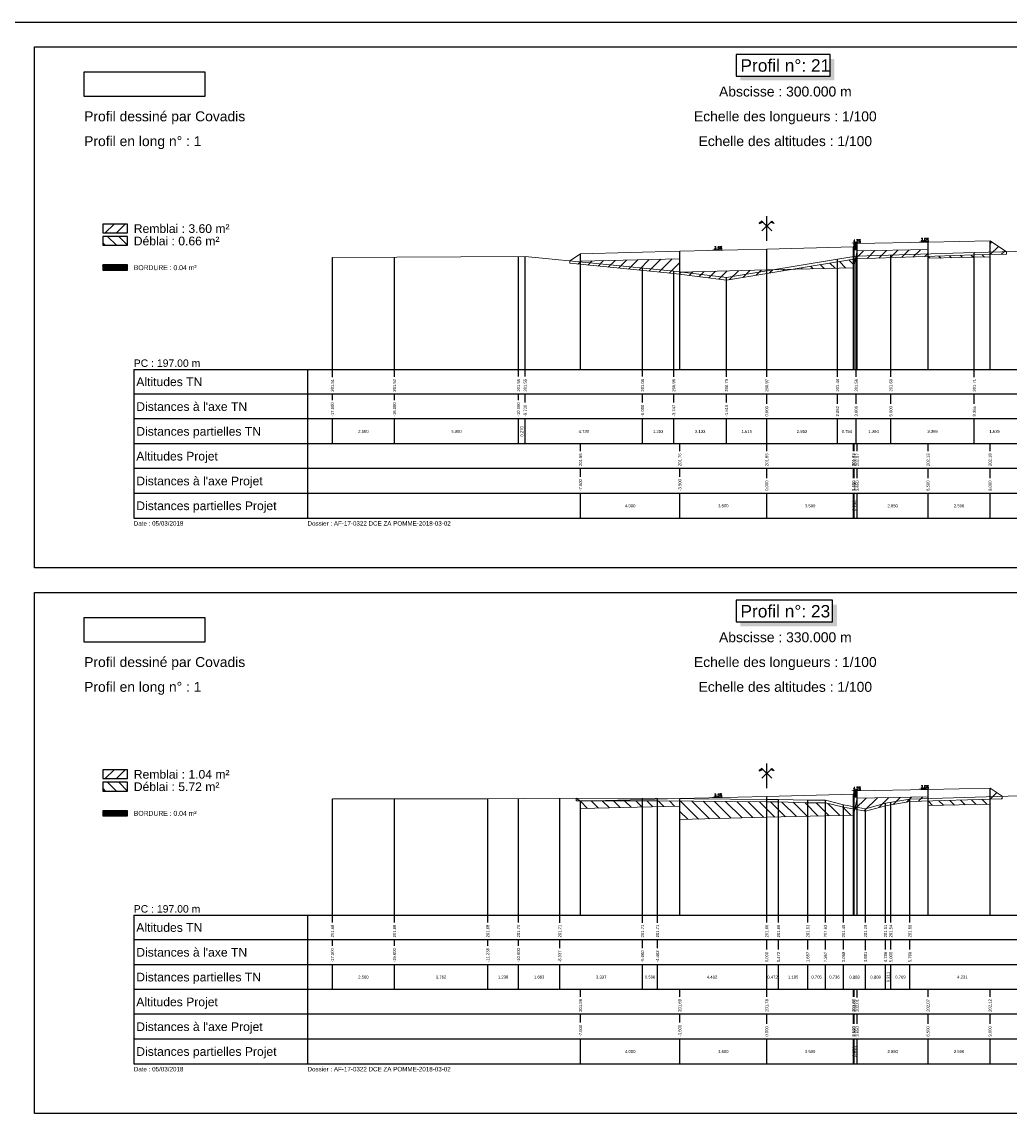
# Model space of a CAD drawing. Extents: x 1616800 to 1632437, y 2248456 to 2251974.
# Tile 372 of 399: x 1624581 to 1624979, y 2250229 to 2250674. Entities that reach past the tile are written whole.
import ezdxf
from ezdxf.enums import TextEntityAlignment as Align

# ---------------------------------------------------------------- set-up
doc = ezdxf.new("R2010")
doc.units = 0
doc.header["$LTSCALE"] = 2
doc.header["$PDMODE"] = 3
doc.header["$PDSIZE"] = 0.2
doc.layers.get('0').update_dxf_attribs({"linetype": 'CONTINUOUS'})
doc.layers.get('Defpoints').update_dxf_attribs({"linetype": 'CONTINUOUS'})
for name, color, linetype in [('Covadis - Logo - Texte noir sur fond blanc', 7, 'CONTINUOUS'), ('X-PAP-PL_PT_1_Basse', 7, 'CONTINUOUS'), ('X-PAP-PL_PT_1_Bordure_T2', 7, 'CONTINUOUS'), ('X-PAP-PL_PT_1_Construction', 7, 'CONTINUOUS'), ('X-PAP-PL_PT_1_CotationsPentes', 7, 'CONTINUOUS'), ('X-PAP-PL_PT_1_FF', 7, 'CONTINUOUS'), ('X-PAP-PL_PT_1_Hachures', 7, 'CONTINUOUS'), ('X-PAP-PL_PT_1_Logo', 7, 'CONTINUOUS'), ('X-PAP-PL_PT_1_MiseEnPage', 7, 'CONTINUOUS'), ('X-PAP-PL_PT_1_Ombrage', 7, 'CONTINUOUS'), ('X-PAP-PL_PT_1_PR', 7, 'CONTINUOUS'), ('X-PAP-PL_PT_1_Rappel', 7, 'CONTINUOUS'), ('X-PAP-PL_PT_1_Talus', 7, 'CONTINUOUS'), ('X-PAP-PL_PT_1_Textes', 7, 'CONTINUOUS'), ('X-PAP-PL_PT_1_TN', 7, 'CONTINUOUS'), ('X-PAP-PL_PT_1_TN décapé', 7, 'CONTINUOUS')]:
    doc.layers.add(name, color=color, linetype=linetype)
doc.styles.add('Arial', font='ARIALN.TTF')
doc.styles.add('ARIAL-GRAS', font='arial.ttf')
doc.styles.add('COVA_COTATION', font='txt.shx')
doc.dimstyles.new('COVA_FLECHE0', dxfattribs={"dimtxt": 1, "dimasz": 1, "dimexe": 1, "dimexo": 0.625, "dimgap": 0.3, "dimtad": 1, "dimdec": 3, "dimzin": 0, "dimdsep": 46, "dimtxsty": 'COVA_COTATION', "dimblk2": 'NONE', "dimsah": 1, "dimcen": 0.09, "dimse1": 1, "dimse2": 1, "dimclrd": 7, "dimclrt": 7, "dimadec": 0, "dimazin": 0, "dimtfac": 1, "dimtdec": 4, "dimtofl": 0, "dimtmove": 2, "dimatfit": 3, "dimfxl": 1, "dimtolj": 1, "dimtzin": 0, "dimarcsym": 0})
picture_1 = doc.add_image_def('image1.jpg', size_in_pixel=(1430, 294))

# ---------------------------------------------------------------- blocks, each defined once
blk = doc.blocks.new('CovPrTrAxe')
blk.add_line((0, 0), (0, 1))
for points in [[(0.2, 0.4), (-0.2, 0.8), (-0.3, 0.7), (-0.15, 0.75)], [(-0.2, 0.4), (0.2, 0.8), (0.3, 0.7), (0.15, 0.75)]]:
    blk.add_lwpolyline(points)
blk = doc.blocks.new('*D438')
at = {"layer": 'Defpoints', "color": 0, "transparency": 16777216}
for p in [(1624858.43, 2250581.98), (1624862.62, 2250582.38), (1624862.63, 2250582.08)]:
    blk.add_point(p, dxfattribs=at)
at = {"layer": 'X-PAP-PL_PT_1_CotationsPentes', "color": 7, "lineweight": -2, "transparency": 16777216}
blk.add_line((1624859.42, 2250582.3), (1624862.62, 2250582.38), dxfattribs=at)
at = {"layer": 'X-PAP-PL_PT_1_CotationsPentes', "color": 7, "transparency": 16777216}
blk.add_solid([(1624859.42, 2250582.47), (1624859.43, 2250582.14), (1624858.42, 2250582.28)], dxfattribs=at)
at = {"layer": 'X-PAP-PL_PT_1_CotationsPentes', "color": 7, "transparency": 16777216, "insert": (1624861, 2250583.14), "char_height": 1, "attachment_point": 5, "rotation": 1.4321, "style": 'COVA_COTATION'}
blk.add_mtext('\\A1;2.5%', dxfattribs=at)
blk = doc.blocks.new('_None')
blk = doc.blocks.new('*D439')
at = {"layer": 'Defpoints', "color": 0, "transparency": 16777216}
for p in [(1624914.33, 2250584.69), (1624918.51, 2250585.17), (1624918.53, 2250584.87)]:
    blk.add_point(p, dxfattribs=at)
at = {"layer": 'X-PAP-PL_PT_1_CotationsPentes', "color": 7, "lineweight": -2, "transparency": 16777216}
blk.add_line((1624915.32, 2250585.04), (1624918.51, 2250585.17), dxfattribs=at)
at = {"layer": 'X-PAP-PL_PT_1_CotationsPentes', "color": 7, "transparency": 16777216}
blk.add_solid([(1624915.31, 2250585.2), (1624915.32, 2250584.87), (1624914.32, 2250584.99)], dxfattribs=at)
at = {"layer": 'X-PAP-PL_PT_1_CotationsPentes', "color": 7, "transparency": 16777216, "insert": (1624916.88, 2250585.9), "char_height": 1, "attachment_point": 5, "rotation": 2.3859, "style": 'COVA_COTATION'}
blk.add_mtext('\\A1;4.2%', dxfattribs=at)
blk = doc.blocks.new('*D440')
at = {"layer": 'Defpoints', "color": 0, "transparency": 16777216}
for p in [(1624941.76, 2250585.3), (1624945.79, 2250585.68), (1624945.79, 2250585.38)]:
    blk.add_point(p, dxfattribs=at)
at = {"layer": 'X-PAP-PL_PT_1_CotationsPentes', "color": 7, "lineweight": -2, "transparency": 16777216}
blk.add_line((1624942.76, 2250585.62), (1624945.79, 2250585.68), dxfattribs=at)
at = {"layer": 'X-PAP-PL_PT_1_CotationsPentes', "color": 7, "transparency": 16777216}
blk.add_solid([(1624942.75, 2250585.79), (1624942.76, 2250585.45), (1624941.76, 2250585.6)], dxfattribs=at)
at = {"layer": 'X-PAP-PL_PT_1_CotationsPentes', "color": 7, "transparency": 16777216, "insert": (1624944.26, 2250586.45), "char_height": 1, "attachment_point": 5, "rotation": 1.1458, "style": 'COVA_COTATION'}
blk.add_mtext('\\A1;2.0%', dxfattribs=at)
blk = doc.blocks.new('*D444')
at = {"layer": 'Defpoints', "color": 0, "transparency": 16777216}
for p in [(1624858.43, 2250361.33), (1624862.62, 2250361.74), (1624862.63, 2250361.44)]:
    blk.add_point(p, dxfattribs=at)
at = {"layer": 'X-PAP-PL_PT_1_CotationsPentes', "color": 7, "lineweight": -2, "transparency": 16777216}
blk.add_line((1624859.42, 2250361.66), (1624862.62, 2250361.74), dxfattribs=at)
at = {"layer": 'X-PAP-PL_PT_1_CotationsPentes', "color": 7, "transparency": 16777216}
blk.add_solid([(1624859.42, 2250361.82), (1624859.43, 2250361.49), (1624858.42, 2250361.63)], dxfattribs=at)
at = {"layer": 'X-PAP-PL_PT_1_CotationsPentes', "color": 7, "transparency": 16777216, "insert": (1624861, 2250362.5), "char_height": 1, "attachment_point": 5, "rotation": 1.4321, "style": 'COVA_COTATION'}
blk.add_mtext('\\A1;2.5%', dxfattribs=at)
blk = doc.blocks.new('*D445')
at = {"layer": 'Defpoints', "color": 0, "transparency": 16777216}
for p in [(1624914.33, 2250364.05), (1624918.51, 2250364.52), (1624918.53, 2250364.22)]:
    blk.add_point(p, dxfattribs=at)
at = {"layer": 'X-PAP-PL_PT_1_CotationsPentes', "color": 7, "lineweight": -2, "transparency": 16777216}
blk.add_line((1624915.32, 2250364.39), (1624918.51, 2250364.52), dxfattribs=at)
at = {"layer": 'X-PAP-PL_PT_1_CotationsPentes', "color": 7, "transparency": 16777216}
blk.add_solid([(1624915.31, 2250364.55), (1624915.32, 2250364.22), (1624914.32, 2250364.35)], dxfattribs=at)
at = {"layer": 'X-PAP-PL_PT_1_CotationsPentes', "color": 7, "transparency": 16777216, "insert": (1624916.88, 2250365.25), "char_height": 1, "attachment_point": 5, "rotation": 2.3859, "style": 'COVA_COTATION'}
blk.add_mtext('\\A1;4.2%', dxfattribs=at)
blk = doc.blocks.new('*D446')
at = {"layer": 'Defpoints', "color": 0, "transparency": 16777216}
for p in [(1624945.79, 2250365.03), (1624941.76, 2250364.65), (1624945.79, 2250364.73)]:
    blk.add_point(p, dxfattribs=at)
at = {"layer": 'X-PAP-PL_PT_1_CotationsPentes', "color": 7, "lineweight": -2, "transparency": 16777216}
blk.add_line((1624942.76, 2250364.97), (1624945.79, 2250365.03), dxfattribs=at)
at = {"layer": 'X-PAP-PL_PT_1_CotationsPentes', "color": 7, "transparency": 16777216}
blk.add_solid([(1624942.75, 2250365.14), (1624942.76, 2250364.81), (1624941.76, 2250364.95)], dxfattribs=at)
at = {"layer": 'X-PAP-PL_PT_1_CotationsPentes', "color": 7, "transparency": 16777216, "insert": (1624944.26, 2250365.8), "char_height": 1, "attachment_point": 5, "rotation": 1.1458, "style": 'COVA_COTATION'}
blk.add_mtext('\\A1;2.0%', dxfattribs=at)
blk = doc.blocks.new('CovLogo')
at = {"layer": 'Covadis - Logo - Texte noir sur fond blanc'}
image = blk.add_image(picture_1, insert=(0, 0), size_in_units=(4.864, 1), dxfattribs=at)

msp = doc.modelspace()

# ---------------------------------------------------------------- hatches: boundary and pattern name
at = {"layer": 'X-PAP-PL_PT_1_Hachures'}
h = msp.add_hatch(dxfattribs=at)
h.set_pattern_fill('ANSI31', color=1, style=0)
h.set_pattern_definition([(45, (1624623.028, 2250589.071), (-2.2451, 2.2451), [])])
h.paths.add_polyline_path([(1624623.028, 2250589.0711), (1624623.028, 2250592.6475), (1624613.028, 2250592.6475), (1624613.028, 2250589.0711)])
h = msp.add_hatch(dxfattribs=at)
h.set_pattern_fill('ANSI31', color=6, angle=90, style=0)
h.set_pattern_definition([(135, (1624623.028, 2250584.071), (-2.2451, -2.2451), [])])
h.paths.add_polyline_path([(1624623.028, 2250584.0711), (1624623.028, 2250587.6499), (1624613.028, 2250587.6499), (1624613.028, 2250584.0711)])
h = msp.add_hatch(dxfattribs=at)
h.set_pattern_fill('_U', scale=0.2, angle=45.000009, style=0, pattern_type=0)
h.set_pattern_definition([(45.00001, (1624585.528, 2250664.0711), (-0.14142138, 0.14142133), [])])
h.paths.add_polyline_path([(1624915.828, 2250584.7563), (1624915.528, 2250583.4063), (1624915.528, 2250582.3063), (1624917.028, 2250582.3063), (1624917.028, 2250584.8063)])
h = msp.add_hatch(dxfattribs=at)
h.set_pattern_fill('ANSI31', color=1, style=0)
h.set_pattern_definition([(45, (1624970.528, 2250580.3326), (-2.2451, 2.2451), [])])
h.paths.add_polyline_path([(1624970.528, 2250580.3326), (1624977.1094, 2250580.4887), (1624977.1094, 2250581.4887), (1624970.528, 2250585.8763)])
h = msp.add_hatch(dxfattribs=at)
h.set_pattern_fill('ANSI31', color=1, style=0)
h.set_pattern_definition([(45, (1624801.2625, 2250577.8127), (-2.24506, 2.24506), [])])
h.paths.add_polyline_path([(1624801.2625, 2250577.8127), (1624801.2625, 2250576.8127), (1624843.0542, 2250572.6604), (1624864.3806, 2250570.0577), (1624880.528, 2250572.7284), (1624890.521, 2250574.3812), (1624880.528, 2250574.1313), (1624845.528, 2250573.2563), (1624845.528, 2250578.6563), (1624805.528, 2250577.6563), (1624805.528, 2250580.6563)])
h = msp.add_hatch(dxfattribs=at)
h.set_pattern_fill('ANSI31', color=6, angle=90, style=0)
h.set_pattern_definition([(135, (1624890.521, 2250574.381), (-2.24506, -2.24506), [])])
h.paths.add_polyline_path([(1624890.521, 2250574.3812), (1624909.0509, 2250577.4458), (1624916.3241, 2250578.6155), (1624915.528, 2250575.0063)])
h = msp.add_hatch(dxfattribs=at)
h.set_pattern_fill('ANSI31', color=1, style=0)
h.set_pattern_definition([(45, (1624916.324, 2250578.6155), (-2.24506, 2.24506), [])])
h.paths.add_polyline_path([(1624916.3241, 2250578.6155), (1624916.5862, 2250578.6576), (1624945.528, 2250579.5846), (1624945.528, 2250582.3763), (1624917.028, 2250581.8063)])
h = msp.add_hatch(dxfattribs=at)
h.set_pattern_fill('ANSI31', color=6, angle=90, style=0)
h.set_pattern_definition([(135, (1624945.528, 2250579.5846), (-2.24506, -2.24506), [])])
h.paths.add_polyline_path([(1624945.528, 2250579.5846), (1624964.1734, 2250580.1819), (1624970.528, 2250580.3326), (1624970.528, 2250579.3763), (1624945.528, 2250578.8763)])
h = msp.add_hatch(dxfattribs=at)
h.set_pattern_fill('_U', scale=0.2, angle=45.000009, style=0, pattern_type=0)
h.set_pattern_definition([(45, (1624623.028, 2250574.0711), (-0.1414214, 0.1414213), [])])
h.paths.add_polyline_path([(1624623.028, 2250574.0711), (1624623.028, 2250576.1407), (1624613.028, 2250576.1407), (1624613.028, 2250574.0711)])
h = msp.add_hatch(dxfattribs=at)
h.set_pattern_fill('ANSI31', color=1, style=0)
h.set_pattern_definition([(45, (1624623.028, 2250369.071), (-2.2451, 2.2451), [])])
h.paths.add_polyline_path([(1624623.028, 2250369.0711), (1624623.028, 2250372.6451), (1624613.028, 2250372.6451), (1624613.028, 2250369.0711)])
h = msp.add_hatch(dxfattribs=at)
h.set_pattern_fill('ANSI31', color=6, angle=90, style=0)
h.set_pattern_definition([(135, (1624623.028, 2250364.071), (-2.2451, -2.2451), [])])
h.paths.add_polyline_path([(1624623.028, 2250364.0711), (1624623.028, 2250367.6499), (1624613.028, 2250367.6499), (1624613.028, 2250364.0711)])
h = msp.add_hatch(dxfattribs=at)
h.set_pattern_fill('ANSI31', color=1, style=0)
h.set_pattern_definition([(45, (1624970.528, 2250360.8047), (-2.245, 2.245), [])])
h.paths.add_polyline_path([(1624970.528, 2250360.8047), (1624975.4441, 2250360.9505), (1624975.4441, 2250361.9505), (1624970.528, 2250365.2279)])
h = msp.add_hatch(dxfattribs=at)
h.set_pattern_fill('ANSI31', color=1, style=0)
h.set_pattern_definition([(45, (1624803.7868, 2250361.1687), (-2.245, 2.245), [])])
h.paths.add_polyline_path([(1624803.7868, 2250361.1687), (1624803.7868, 2250360.1687), (1624805.2899, 2250360.1666)])
h = msp.add_hatch(dxfattribs=at)
h.set_pattern_fill('_U', scale=0.2, angle=45.000009, style=0, pattern_type=0)
h.set_pattern_definition([(45.00001, (1624585.528, 2250444.0711), (-0.14142138, 0.14142133), [])])
h.paths.add_polyline_path([(1624915.828, 2250364.1079), (1624915.528, 2250362.7579), (1624915.528, 2250361.6579), (1624917.028, 2250361.6579), (1624917.028, 2250364.1579)])
h = msp.add_hatch(dxfattribs=at)
h.set_pattern_fill('ANSI31', color=1, style=0)
h.set_pattern_definition([(45, (1624916.0526, 2250356.736), (-2.24506, 2.24506), [])])
h.paths.add_polyline_path([(1624916.0526, 2250356.736), (1624920.3359, 2250355.9526), (1624928.4175, 2250358.1243), (1624938.2151, 2250359.8468), (1624945.528, 2250360.0636), (1624945.528, 2250361.7279), (1624917.028, 2250361.1579)])
h = msp.add_hatch(dxfattribs=at)
h.set_pattern_fill('ANSI31', color=6, angle=90, style=0)
h.set_pattern_definition([(135, (1624945.528, 2250360.0636), (-2.24506, -2.24506), [])])
h.paths.add_polyline_path([(1624945.528, 2250360.0636), (1624970.528, 2250360.8047), (1624970.528, 2250358.7279), (1624945.528, 2250358.2279)])
h = msp.add_hatch(dxfattribs=at)
h.set_pattern_fill('_U', scale=0.2, angle=45.000009, style=0, pattern_type=0)
h.set_pattern_definition([(45, (1624623.028, 2250354.0711), (-0.1414214, 0.1414213), [])])
h.paths.add_polyline_path([(1624623.028, 2250354.0711), (1624623.028, 2250356.1407), (1624613.028, 2250356.1407), (1624613.028, 2250354.0711)])
h = msp.add_hatch(dxfattribs=at)
h.set_pattern_fill('ANSI31', color=6, angle=90, style=0)
h.set_pattern_definition([(135, (1624805.29, 2250360.1666), (-2.24506, -2.24506), [])])
h.paths.add_polyline_path([(1624805.2899, 2250360.1666), (1624836.5067, 2250360.123), (1624880.528, 2250359.7194), (1624885.2483, 2250359.6761), (1624897.0979, 2250359.3824), (1624904.1487, 2250359.3446), (1624911.5069, 2250357.5675), (1624916.0526, 2250356.736), (1624915.528, 2250354.3579), (1624880.528, 2250353.4829), (1624845.528, 2250352.6079), (1624845.528, 2250358.0079), (1624805.528, 2250357.0079), (1624805.528, 2250360.0079)])

# ---------------------------------------------------------------- linework, layer by layer
at = {"layer": 'X-PAP-PL_PT_1_Basse', "color": 7, "linetype": 'Continuous', "lineweight": 0, "flags": 128}
for points in [[(1624801.2625, 2250577.8127), (1624805.528, 2250580.6563), (1624805.528, 2250577.6563), (1624845.528, 2250578.6563), (1624845.528, 2250573.2563), (1624880.528, 2250574.1313), (1624915.528, 2250575.0063), (1624917.028, 2250581.8063), (1624945.528, 2250582.3763), (1624945.528, 2250578.8763), (1624970.528, 2250579.3763), (1624970.528, 2250585.8763), (1624977.1094, 2250581.4887)], [(1624803.7868, 2250361.1687), (1624805.528, 2250360.0079), (1624805.528, 2250357.0079), (1624845.528, 2250358.0079), (1624845.528, 2250352.6079), (1624880.528, 2250353.4829), (1624915.528, 2250354.3579), (1624917.028, 2250361.1579), (1624945.528, 2250361.7279), (1624945.528, 2250358.2279), (1624970.528, 2250358.7279), (1624970.528, 2250365.2279), (1624975.4441, 2250361.9505)]]:
    msp.add_lwpolyline(points, dxfattribs=at)
at = {"layer": 'X-PAP-PL_PT_1_Bordure_T2', "color": 4, "linetype": 'Continuous', "lineweight": 0, "flags": 128}
for points in [[(1624915.528, 2250583.4063), (1624915.528, 2250582.3063), (1624917.028, 2250582.3063), (1624917.028, 2250584.8063)], [(1624915.528, 2250362.7579), (1624915.528, 2250361.6579), (1624917.028, 2250361.6579), (1624917.028, 2250364.1579)]]:
    msp.add_lwpolyline(points, dxfattribs=at)
at = {"layer": 'X-PAP-PL_PT_1_Construction'}
for p, q in [((1624625.528, 2250534.0711), (1625080.528, 2250534.0711)), ((1624625.528, 2250534.0711), (1624625.528, 2250474.0711)), ((1624695.528, 2250534.0711), (1624695.528, 2250474.0711)), ((1625080.528, 2250524.0711), (1624625.528, 2250524.0711)), ((1625080.528, 2250514.0711), (1624625.528, 2250514.0711)), ((1625080.528, 2250504.0711), (1624625.528, 2250504.0711)), ((1625080.528, 2250494.0711), (1624625.528, 2250494.0711)), ((1625080.528, 2250484.0711), (1624625.528, 2250484.0711)), ((1624625.528, 2250474.0711), (1625080.528, 2250474.0711)), ((1624625.528, 2250314.0711), (1625080.528, 2250314.0711)), ((1624625.528, 2250314.0711), (1624625.528, 2250254.0711)), ((1624695.528, 2250314.0711), (1624695.528, 2250254.0711)), ((1625080.528, 2250304.0711), (1624625.528, 2250304.0711)), ((1625080.528, 2250294.0711), (1624625.528, 2250294.0711)), ((1625080.528, 2250284.0711), (1624625.528, 2250284.0711)), ((1625080.528, 2250274.0711), (1624625.528, 2250274.0711)), ((1625080.528, 2250264.0711), (1624625.528, 2250264.0711)), ((1624625.528, 2250254.0711), (1625080.528, 2250254.0711))]:
    msp.add_line(p, q, dxfattribs=at)
at = {"layer": 'X-PAP-PL_PT_1_Construction', "color": 95}
for p, q in [((1624705.528, 2250530.8907), (1624705.528, 2250534.0711)), ((1624730.528, 2250531.1101), (1624730.528, 2250534.0711)), ((1624780.528, 2250531.1314), (1624780.528, 2250534.0711)), ((1624783.2246, 2250531.1314), (1624783.2246, 2250534.0711)), ((1624830.528, 2250531.1248), (1624830.528, 2250534.0711)), ((1624843.0542, 2250531.1216), (1624843.0542, 2250534.0711)), ((1624864.3806, 2250531.1183), (1624864.3806, 2250534.0711)), ((1624880.528, 2250531.1224), (1624880.528, 2250534.0711)), ((1624909.0509, 2250531.1175), (1624909.0509, 2250534.0711)), ((1624916.5862, 2250531.1216), (1624916.5862, 2250534.0711)), ((1624930.528, 2250531.1183), (1624930.528, 2250534.0711)), ((1624964.1734, 2250530.8907), (1624964.1734, 2250534.0711)), ((1624705.528, 2250521.6766), (1624705.528, 2250524.0711)), ((1624730.528, 2250521.6766), (1624730.528, 2250524.0711)), ((1624780.528, 2250521.6766), (1624780.528, 2250524.0711)), ((1624783.2246, 2250520.7442), (1624783.2246, 2250524.0711)), ((1624830.528, 2250520.7442), (1624830.528, 2250524.0711)), ((1624843.0542, 2250520.7483), (1624843.0542, 2250524.0711)), ((1624864.3806, 2250520.7573), (1624864.3806, 2250524.0711)), ((1624880.528, 2250520.186), (1624880.528, 2250524.0711)), ((1624909.0509, 2250520.1778), (1624909.0509, 2250524.0711)), ((1624916.5862, 2250520.1892), (1624916.5862, 2250524.0711)), ((1624930.528, 2250520.186), (1624930.528, 2250524.0711)), ((1624964.1734, 2250520.1991), (1624964.1734, 2250524.0711)), ((1624705.528, 2250504.0711), (1624705.528, 2250514.0711)), ((1624730.528, 2250504.0711), (1624730.528, 2250514.0711)), ((1624780.528, 2250504.0711), (1624780.528, 2250514.0711)), ((1624783.2246, 2250504.0711), (1624783.2246, 2250514.0711)), ((1624830.528, 2250504.0711), (1624830.528, 2250514.0711)), ((1624843.0542, 2250504.0711), (1624843.0542, 2250514.0711)), ((1624864.3806, 2250504.0711), (1624864.3806, 2250514.0711)), ((1624880.528, 2250504.0711), (1624880.528, 2250514.0711)), ((1624909.0509, 2250504.0711), (1624909.0509, 2250514.0711)), ((1624916.5862, 2250504.0711), (1624916.5862, 2250514.0711)), ((1624930.528, 2250504.0711), (1624930.528, 2250514.0711)), ((1624964.1734, 2250504.0711), (1624964.1734, 2250514.0711)), ((1624705.528, 2250311.1248), (1624705.528, 2250314.0711)), ((1624730.528, 2250311.1248), (1624730.528, 2250314.0711)), ((1624768.1482, 2250311.1248), (1624768.1482, 2250314.0711)), ((1624780.528, 2250311.1183), (1624780.528, 2250314.0711)), ((1624797.1618, 2250310.8907), (1624797.1618, 2250314.0711)), ((1624830.528, 2250310.8907), (1624830.528, 2250314.0711)), ((1624836.5067, 2250310.8907), (1624836.5067, 2250314.0711)), ((1624880.528, 2250311.1216), (1624880.528, 2250314.0711)), ((1624885.2483, 2250311.1216), (1624885.2483, 2250314.0711)), ((1624897.0979, 2250311.1224), (1624897.0979, 2250314.0711)), ((1624904.1487, 2250311.1224), (1624904.1487, 2250314.0711)), ((1624911.5069, 2250311.1314), (1624911.5069, 2250314.0711)), ((1624920.3359, 2250311.1248), (1624920.3359, 2250314.0711)), ((1624928.4175, 2250310.8907), (1624928.4175, 2250314.0711)), ((1624930.528, 2250311.1175), (1624930.528, 2250314.0711)), ((1624938.2151, 2250311.1248), (1624938.2151, 2250314.0711)), ((1624705.528, 2250301.6766), (1624705.528, 2250304.0711)), ((1624730.528, 2250301.6766), (1624730.528, 2250304.0711)), ((1624768.1482, 2250301.6831), (1624768.1482, 2250304.0711)), ((1624780.528, 2250301.6766), (1624780.528, 2250304.0711)), ((1624797.1618, 2250300.7483), (1624797.1618, 2250304.0711)), ((1624830.528, 2250300.7442), (1624830.528, 2250304.0711)), ((1624836.5067, 2250300.736), (1624836.5067, 2250304.0711)), ((1624880.528, 2250300.186), (1624880.528, 2250304.0711)), ((1624885.2483, 2250300.1778), (1624885.2483, 2250304.0711)), ((1624897.0979, 2250300.1901), (1624897.0979, 2250304.0711)), ((1624904.1487, 2250300.1778), (1624904.1487, 2250304.0711)), ((1624911.5069, 2250300.1925), (1624911.5069, 2250304.0711)), ((1624920.3359, 2250299.9584), (1624920.3359, 2250304.0711)), ((1624928.4175, 2250300.1925), (1624928.4175, 2250304.0711)), ((1624930.528, 2250300.186), (1624930.528, 2250304.0711)), ((1624938.2151, 2250300.1925), (1624938.2151, 2250304.0711)), ((1624705.528, 2250284.0711), (1624705.528, 2250294.0711)), ((1624730.528, 2250284.0711), (1624730.528, 2250294.0711)), ((1624768.1482, 2250284.0711), (1624768.1482, 2250294.0711)), ((1624780.528, 2250284.0711), (1624780.528, 2250294.0711)), ((1624797.1618, 2250284.0711), (1624797.1618, 2250294.0711)), ((1624830.528, 2250284.0711), (1624830.528, 2250294.0711)), ((1624836.5067, 2250284.0711), (1624836.5067, 2250294.0711)), ((1624880.528, 2250284.0711), (1624880.528, 2250294.0711)), ((1624885.2483, 2250284.0711), (1624885.2483, 2250294.0711)), ((1624897.0979, 2250284.0711), (1624897.0979, 2250294.0711)), ((1624904.1487, 2250284.0711), (1624904.1487, 2250294.0711)), ((1624911.5069, 2250284.0711), (1624911.5069, 2250294.0711)), ((1624920.3359, 2250284.0711), (1624920.3359, 2250294.0711)), ((1624928.4175, 2250284.0711), (1624928.4175, 2250294.0711)), ((1624930.528, 2250284.0711), (1624930.528, 2250294.0711)), ((1624938.2151, 2250284.0711), (1624938.2151, 2250294.0711))]:
    msp.add_line(p, q, dxfattribs=at)
at = {"layer": 'X-PAP-PL_PT_1_Construction', "color": 1}
for p, q in [((1624805.528, 2250501.1216), (1624805.528, 2250504.0711)), ((1624845.528, 2250501.1216), (1624845.528, 2250504.0711)), ((1624880.528, 2250501.1314), (1624880.528, 2250504.0711)), ((1624915.528, 2250501.1224), (1624915.528, 2250504.0711)), ((1624915.828, 2250501.1224), (1624915.828, 2250504.0711)), ((1624917.028, 2250501.1224), (1624917.028, 2250504.0711)), ((1624945.528, 2250501.1224), (1624945.528, 2250504.0711)), ((1624970.528, 2250501.1248), (1624970.528, 2250504.0711)), ((1624805.528, 2250490.7442), (1624805.528, 2250494.0711)), ((1624845.528, 2250490.7442), (1624845.528, 2250494.0711)), ((1624880.528, 2250490.186), (1624880.528, 2250494.0711)), ((1624915.528, 2250490.186), (1624915.528, 2250494.0711)), ((1624915.828, 2250490.186), (1624915.828, 2250494.0711)), ((1624917.028, 2250490.186), (1624917.028, 2250494.0711)), ((1624945.528, 2250490.186), (1624945.528, 2250494.0711)), ((1624970.528, 2250490.186), (1624970.528, 2250494.0711)), ((1624805.528, 2250474.0711), (1624805.528, 2250484.0711)), ((1624845.528, 2250474.0711), (1624845.528, 2250484.0711)), ((1624880.528, 2250474.0711), (1624880.528, 2250484.0711)), ((1624915.528, 2250474.0711), (1624915.528, 2250484.0711)), ((1624915.828, 2250474.0711), (1624915.828, 2250484.0711)), ((1624917.028, 2250474.0711), (1624917.028, 2250484.0711)), ((1624945.528, 2250474.0711), (1624945.528, 2250484.0711)), ((1624970.528, 2250474.0711), (1624970.528, 2250484.0711)), ((1624805.528, 2250281.1248), (1624805.528, 2250284.0711)), ((1624845.528, 2250281.1248), (1624845.528, 2250284.0711)), ((1624880.528, 2250281.1248), (1624880.528, 2250284.0711)), ((1624915.528, 2250281.1224), (1624915.528, 2250284.0711)), ((1624915.828, 2250281.1183), (1624915.828, 2250284.0711)), ((1624917.028, 2250280.8907), (1624917.028, 2250284.0711)), ((1624945.528, 2250281.1224), (1624945.528, 2250284.0711)), ((1624970.528, 2250281.1101), (1624970.528, 2250284.0711)), ((1624805.528, 2250270.7442), (1624805.528, 2250274.0711)), ((1624845.528, 2250270.7442), (1624845.528, 2250274.0711)), ((1624880.528, 2250270.186), (1624880.528, 2250274.0711)), ((1624915.528, 2250270.186), (1624915.528, 2250274.0711)), ((1624915.828, 2250270.186), (1624915.828, 2250274.0711)), ((1624917.028, 2250270.186), (1624917.028, 2250274.0711)), ((1624945.528, 2250270.186), (1624945.528, 2250274.0711)), ((1624970.528, 2250270.186), (1624970.528, 2250274.0711)), ((1624805.528, 2250254.0711), (1624805.528, 2250264.0711)), ((1624845.528, 2250254.0711), (1624845.528, 2250264.0711)), ((1624880.528, 2250254.0711), (1624880.528, 2250264.0711)), ((1624915.528, 2250254.0711), (1624915.528, 2250264.0711)), ((1624915.828, 2250254.0711), (1624915.828, 2250264.0711)), ((1624917.028, 2250254.0711), (1624917.028, 2250264.0711)), ((1624945.528, 2250254.0711), (1624945.528, 2250264.0711)), ((1624970.528, 2250254.0711), (1624970.528, 2250264.0711))]:
    msp.add_line(p, q, dxfattribs=at)
at = {"layer": 'X-PAP-PL_PT_1_Construction', "flags": 128}
for points in [[(1624585.528, 2250664.0711), (1625090.528, 2250664.0711), (1625090.528, 2250454.0711), (1624585.528, 2250454.0711)], [(1624585.528, 2250444.0711), (1625090.528, 2250444.0711), (1625090.528, 2250234.0711), (1624585.528, 2250234.0711)]]:
    msp.add_lwpolyline(points, close=True, dxfattribs=at)
for points in [[(1624623.028, 2250589.0711), (1624623.028, 2250592.6475), (1624613.028, 2250592.6475), (1624613.028, 2250589.0711), (1624623.028, 2250589.0711)], [(1624623.028, 2250584.0711), (1624623.028, 2250587.6499), (1624613.028, 2250587.6499), (1624613.028, 2250584.0711), (1624623.028, 2250584.0711)], [(1624623.028, 2250574.0711), (1624623.028, 2250576.1407), (1624613.028, 2250576.1407), (1624613.028, 2250574.0711), (1624623.028, 2250574.0711)], [(1624623.028, 2250369.0711), (1624623.028, 2250372.6451), (1624613.028, 2250372.6451), (1624613.028, 2250369.0711), (1624623.028, 2250369.0711)], [(1624623.028, 2250364.0711), (1624623.028, 2250367.6499), (1624613.028, 2250367.6499), (1624613.028, 2250364.0711), (1624623.028, 2250364.0711)], [(1624623.028, 2250354.0711), (1624623.028, 2250356.1407), (1624613.028, 2250356.1407), (1624613.028, 2250354.0711), (1624623.028, 2250354.0711)]]:
    msp.add_lwpolyline(points, dxfattribs=at)
at = {"layer": 'X-PAP-PL_PT_1_FF', "color": 7, "linetype": 'Continuous', "lineweight": 0, "flags": 128}
for points in [[(1624805.528, 2250580.6563), (1624805.528, 2250577.6563), (1624845.528, 2250578.6563), (1624845.528, 2250573.2563), (1624880.528, 2250574.1313), (1624915.528, 2250575.0063), (1624917.028, 2250581.8063), (1624945.528, 2250582.3763), (1624945.528, 2250578.8763), (1624970.528, 2250579.3763), (1624970.528, 2250585.8763)], [(1624805.528, 2250360.0079), (1624805.528, 2250357.0079), (1624845.528, 2250358.0079), (1624845.528, 2250352.6079), (1624880.528, 2250353.4829), (1624915.528, 2250354.3579), (1624917.028, 2250361.1579), (1624945.528, 2250361.7279), (1624945.528, 2250358.2279), (1624970.528, 2250358.7279), (1624970.528, 2250365.2279)]]:
    msp.add_lwpolyline(points, dxfattribs=at)
at = {"layer": 'X-PAP-PL_PT_1_MiseEnPage', "flags": 128}
msp.add_lwpolyline([(1624060.528, 2250674.0711), (1625248.528, 2250674.0711), (1625248.528, 2249834.0711), (1624060.528, 2249834.0711)], close=True, dxfattribs=at)
at = {"layer": 'X-PAP-PL_PT_1_Ombrage', "flags": 128}
for points in [[(1624868.1685, 2250652.3033), (1624906.0662, 2250652.3033), (1624906.0662, 2250661.006), (1624868.1685, 2250661.006), (1624868.1685, 2250652.3033)], [(1624868.1685, 2250432.3033), (1624907.0314, 2250432.3033), (1624907.0314, 2250441.0128), (1624868.1685, 2250441.0128), (1624868.1685, 2250432.3033)]]:
    msp.add_lwpolyline(points, dxfattribs=at)
at = {"layer": 'X-PAP-PL_PT_1_Ombrage', "color": 7}
for points in [[(1624906.0662, 2250652.3033), (1624906.0662, 2250659.2382), (1624907.834, 2250650.5356), (1624907.834, 2250659.2382)], [(1624869.9362, 2250652.3033), (1624906.0662, 2250652.3033), (1624869.9362, 2250650.5356), (1624907.834, 2250650.5356)], [(1624907.0314, 2250432.3033), (1624907.0314, 2250439.245), (1624908.7992, 2250430.5356), (1624908.7992, 2250439.245)], [(1624869.9362, 2250432.3033), (1624907.0314, 2250432.3033), (1624869.9362, 2250430.5356), (1624908.7992, 2250430.5356)]]:
    msp.add_solid(points, dxfattribs=at)
at = {"layer": 'X-PAP-PL_PT_1_PR', "color": 7, "linetype": 'Continuous', "lineweight": 0, "flags": 128}
for points in [[(1624805.528, 2250580.6563), (1624845.528, 2250581.6563), (1624880.528, 2250582.5313), (1624915.528, 2250583.4063), (1624915.828, 2250584.7563), (1624917.028, 2250584.8063), (1624945.528, 2250585.3763), (1624970.528, 2250585.8763)], [(1624805.528, 2250360.0079), (1624845.528, 2250361.0079), (1624880.528, 2250361.8829), (1624915.528, 2250362.7579), (1624915.828, 2250364.1079), (1624917.028, 2250364.1579), (1624945.528, 2250364.7279), (1624970.528, 2250365.2279)]]:
    msp.add_lwpolyline(points, dxfattribs=at)
at = {"layer": 'X-PAP-PL_PT_1_Rappel', "color": 1, "linetype": 'Continuous'}
for p, q in [((1624915.528, 2250534.0711), (1624915.528, 2250583.4063)), ((1624915.828, 2250534.0711), (1624915.828, 2250584.7563)), ((1624917.028, 2250534.0711), (1624917.028, 2250584.8063)), ((1624945.528, 2250534.0711), (1624945.528, 2250585.3763)), ((1624970.528, 2250534.0711), (1624970.528, 2250585.8763)), ((1624805.528, 2250534.0711), (1624805.528, 2250580.6563)), ((1624845.528, 2250534.0711), (1624845.528, 2250581.6563)), ((1624880.528, 2250534.0711), (1624880.528, 2250582.5313)), ((1624970.528, 2250314.0711), (1624970.528, 2250365.2279)), ((1624845.528, 2250314.0711), (1624845.528, 2250361.0079)), ((1624880.528, 2250314.0711), (1624880.528, 2250361.8829)), ((1624915.528, 2250314.0711), (1624915.528, 2250362.7579)), ((1624915.828, 2250314.0711), (1624915.828, 2250364.1079)), ((1624917.028, 2250314.0711), (1624917.028, 2250364.1579)), ((1624945.528, 2250314.0711), (1624945.528, 2250364.7279)), ((1624805.528, 2250314.0711), (1624805.528, 2250360.0079))]:
    msp.add_line(p, q, dxfattribs=at)
at = {"layer": 'X-PAP-PL_PT_1_Rappel', "color": 95, "linetype": 'Continuous'}
for p, q in [((1624705.528, 2250534.0711), (1624705.528, 2250579.1832)), ((1624730.528, 2250534.0711), (1624730.528, 2250579.3189)), ((1624780.528, 2250534.0711), (1624780.528, 2250579.5902)), ((1624783.2246, 2250534.0711), (1624783.2246, 2250579.6049)), ((1624916.5862, 2250534.0711), (1624916.5862, 2250579.6576)), ((1624930.528, 2250534.0711), (1624930.528, 2250580.1042)), ((1624964.1734, 2250534.0711), (1624964.1734, 2250581.1819)), ((1624830.528, 2250534.0711), (1624830.528, 2250574.9049)), ((1624909.0509, 2250534.0711), (1624909.0509, 2250578.4458)), ((1624843.0542, 2250534.0711), (1624843.0542, 2250573.6604)), ((1624864.3806, 2250534.0711), (1624864.3806, 2250571.0577)), ((1624880.528, 2250534.0711), (1624880.528, 2250573.7284)), ((1624880.528, 2250534.0711), (1624880.528, 2250573.7284)), ((1624705.528, 2250314.0711), (1624705.528, 2250360.8686)), ((1624730.528, 2250314.0711), (1624730.528, 2250360.8895)), ((1624768.1482, 2250314.0711), (1624768.1482, 2250360.9209)), ((1624780.528, 2250314.0711), (1624780.528, 2250361.0305)), ((1624797.1618, 2250314.0711), (1624797.1618, 2250361.1779)), ((1624830.528, 2250314.0711), (1624830.528, 2250361.1313)), ((1624836.5067, 2250314.0711), (1624836.5067, 2250361.123)), ((1624880.528, 2250314.0711), (1624880.528, 2250360.7194)), ((1624880.528, 2250314.0711), (1624880.528, 2250360.7194)), ((1624885.2483, 2250314.0711), (1624885.2483, 2250360.6761)), ((1624938.2151, 2250314.0711), (1624938.2151, 2250360.8468)), ((1624897.0979, 2250314.0711), (1624897.0979, 2250360.3824)), ((1624904.1487, 2250314.0711), (1624904.1487, 2250360.3446)), ((1624911.5069, 2250314.0711), (1624911.5069, 2250358.5675)), ((1624920.3359, 2250314.0711), (1624920.3359, 2250356.9526)), ((1624928.4175, 2250314.0711), (1624928.4175, 2250359.1243)), ((1624930.528, 2250314.0711), (1624930.528, 2250359.4953))]:
    msp.add_line(p, q, dxfattribs=at)
at = {"layer": 'X-PAP-PL_PT_1_Talus', "color": 7, "linetype": 'Continuous', "lineweight": 0, "flags": 128}
for points in [[(1624970.528, 2250585.8763), (1624977.1094, 2250581.4887)], [(1624801.2625, 2250577.8127), (1624805.528, 2250580.6563)], [(1624970.528, 2250365.2279), (1624975.4441, 2250361.9505)], [(1624803.7868, 2250361.1687), (1624805.528, 2250360.0079)]]:
    msp.add_lwpolyline(points, dxfattribs=at)
at = {"layer": 'X-PAP-PL_PT_1_TN', "color": 95, "linetype": 'Continuous', "lineweight": 0, "flags": 128}
for points in [[(1624705.528, 2250579.1832), (1624783.2246, 2250579.6049), (1624843.0542, 2250573.6604), (1624864.3806, 2250571.0577), (1624880.528, 2250573.7284), (1624880.528, 2250573.7284), (1624909.0509, 2250578.4458), (1624916.5862, 2250579.6576), (1624964.1734, 2250581.1819), (1625020.008, 2250582.5062), (1625054.4084, 2250583.1297), (1625070.528, 2250583.2363)], [(1624705.528, 2250360.8686), (1624768.1482, 2250360.9209), (1624797.1618, 2250361.1779), (1624836.5067, 2250361.123), (1624880.528, 2250360.7194), (1624880.528, 2250360.7194), (1624885.2483, 2250360.6761), (1624897.0979, 2250360.3824), (1624904.1487, 2250360.3446), (1624911.5069, 2250358.5675), (1624920.3359, 2250356.9526), (1624928.4175, 2250359.1243), (1624938.2151, 2250360.8468), (1624986.5741, 2250362.2804), (1625058.4473, 2250364.7481), (1625070.528, 2250364.8022)]]:
    msp.add_lwpolyline(points, dxfattribs=at)
at = {"layer": 'X-PAP-PL_PT_1_TN décapé', "color": 9, "linetype": 'Continuous', "lineweight": 0, "flags": 128}
for points in [[(1624801.2625, 2250577.8127), (1624801.2625, 2250576.8127), (1624843.0542, 2250572.6604), (1624864.3806, 2250570.0577), (1624880.528, 2250572.7284), (1624880.528, 2250572.7284), (1624909.0509, 2250577.4458), (1624916.5862, 2250578.6576), (1624964.1734, 2250580.1819), (1624977.1094, 2250580.4887), (1624977.1094, 2250581.4887)], [(1624803.7868, 2250361.1687), (1624803.7868, 2250360.1687), (1624836.5067, 2250360.123), (1624880.528, 2250359.7194), (1624880.528, 2250359.7194), (1624885.2483, 2250359.6761), (1624897.0979, 2250359.3824), (1624904.1487, 2250359.3446), (1624911.5069, 2250357.5675), (1624920.3359, 2250355.9526), (1624928.4175, 2250358.1243), (1624938.2151, 2250359.8468), (1624975.4441, 2250360.9505), (1624975.4441, 2250361.9505)]]:
    msp.add_lwpolyline(points, dxfattribs=at)

# ---------------------------------------------------------------- block references
at = {"layer": 'X-PAP-PL_PT_1_Construction', "xscale": 10, "yscale": 10}
for p in [(1624880.528, 2250585.8763), (1624880.528, 2250365.2279)]:
    msp.add_blockref('CovPrTrAxe', p, dxfattribs=at)
at = {"layer": 'X-PAP-PL_PT_1_Logo', "xscale": 10, "yscale": 10}
for p in [(1624605.528, 2250644.0711), (1624605.528, 2250424.0711)]:
    msp.add_blockref('CovLogo', p, dxfattribs=at)

# ---------------------------------------------------------------- texts
at = {"layer": 'X-PAP-PL_PT_1_Textes', "color": 7, "style": 'ARIAL-GRAS'}
for s, height, p in [('Profil n°: 21', 5, (1624888.028, 2250654.0711)), ('Abscisse : 300.000 m', 4, (1624888.028, 2250644.0711)), ('Echelle des longueurs : 1/100', 4, (1624888.028, 2250634.0711)), ('Echelle des altitudes : 1/100', 4, (1624888.028, 2250624.0711)), ('Profil n°: 23', 5, (1624888.028, 2250434.0711)), ('Abscisse : 330.000 m', 4, (1624888.028, 2250424.0711)), ('Echelle des longueurs : 1/100', 4, (1624888.028, 2250414.0711)), ('Echelle des altitudes : 1/100', 4, (1624888.028, 2250404.0711))]:
    msp.add_text(s, height=height, dxfattribs=at).set_placement(p, align=Align.CENTER)
at = {"layer": 'X-PAP-PL_PT_1_Textes', "color": 7}
for s, height, style, p in [('Profil dessiné par Covadis', 4, 'ARIAL-GRAS', (1624605.528, 2250634.0711)), ('Profil en long n° : 1', 4, 'ARIAL-GRAS', (1624605.528, 2250624.0711)), ('Remblai : 3.60 m²', 3.5, 'ARIAL-GRAS', (1624625.528, 2250589.0711)), ('Déblai : 0.66 m²', 3.5, 'ARIAL-GRAS', (1624625.528, 2250584.0711)), ('BORDURE : 0.04 m²', 2, 'Arial', (1624625.528, 2250574.0711)), ('PC : 197.00 m', 3, 'ARIAL-GRAS', (1624625.528, 2250535.0711)), ('Date : 05/03/2018', 1.8, 'ARIAL-GRAS', (1624625.528, 2250471.0711)), ('Dossier : AF-17-0322 DCE ZA POMME-2018-03-02', 1.8, 'ARIAL-GRAS', (1624695.528, 2250471.0711)), ('Profil dessiné par Covadis', 4, 'ARIAL-GRAS', (1624605.528, 2250414.0711)), ('Profil en long n° : 1', 4, 'ARIAL-GRAS', (1624605.528, 2250404.0711)), ('Remblai : 1.04 m²', 3.5, 'ARIAL-GRAS', (1624625.528, 2250369.0711)), ('Déblai : 5.72 m²', 3.5, 'ARIAL-GRAS', (1624625.528, 2250364.0711)), ('BORDURE : 0.04 m²', 2, 'Arial', (1624625.528, 2250354.0711)), ('PC : 197.00 m', 3, 'ARIAL-GRAS', (1624625.528, 2250315.0711)), ('Date : 05/03/2018', 1.8, 'ARIAL-GRAS', (1624625.528, 2250251.0711)), ('Dossier : AF-17-0322 DCE ZA POMME-2018-03-02', 1.8, 'ARIAL-GRAS', (1624695.528, 2250251.0711))]:
    msp.add_text(s, height=height, dxfattribs=dict(at, style=style)).set_placement(p)
at = {"layer": 'X-PAP-PL_PT_1_Textes', "color": 95, "style": 'ARIAL-GRAS'}
for s, p in [('Altitudes TN', (1624626.528, 2250527.3211)), ("Distances à l'axe TN", (1624626.528, 2250517.3211)), ('Distances partielles TN', (1624626.528, 2250507.3211)), ('Altitudes TN', (1624626.528, 2250307.3211)), ("Distances à l'axe TN", (1624626.528, 2250297.3211)), ('Distances partielles TN', (1624626.528, 2250287.3211))]:
    msp.add_text(s, height=3.5, dxfattribs=at).set_placement(p)
at = {"layer": 'X-PAP-PL_PT_1_Textes', "color": 7, "style": 'ARIAL-GRAS'}
for s, p in [('201.51', (1624705.528, 2250525.0711)), ('201.52', (1624730.528, 2250525.0711)), ('201.55', (1624780.528, 2250525.0711)), ('201.55', (1624783.2246, 2250525.0711)), ('201.08', (1624830.528, 2250525.0711)), ('200.96', (1624843.0542, 2250525.0711)), ('200.70', (1624864.3806, 2250525.0711)), ('200.97', (1624880.528, 2250525.0711)), ('201.44', (1624909.0509, 2250525.0711)), ('201.56', (1624916.5862, 2250525.0711)), ('201.60', (1624930.528, 2250525.0711)), ('201.71', (1624964.1734, 2250525.0711)), ('-17.500', (1624705.528, 2250515.0711)), ('-15.000', (1624730.528, 2250515.0711)), ('-10.000', (1624780.528, 2250515.0711)), ('-9.730', (1624783.2246, 2250515.0711)), ('-5.000', (1624830.528, 2250515.0711)), ('-3.747', (1624843.0542, 2250515.0711)), ('-1.615', (1624864.3806, 2250515.0711)), ('0.000', (1624880.528, 2250515.0711)), ('2.852', (1624909.0509, 2250515.0711)), ('3.606', (1624916.5862, 2250515.0711)), ('5.000', (1624930.528, 2250515.0711)), ('8.365', (1624964.1734, 2250515.0711)), ('201.66', (1624805.528, 2250495.0711)), ('201.76', (1624845.528, 2250495.0711)), ('201.85', (1624880.528, 2250495.0711)), ('201.93', (1624915.528, 2250495.0711)), ('202.07', (1624915.828, 2250495.0711)), ('202.07', (1624917.028, 2250495.0711)), ('202.13', (1624945.528, 2250495.0711)), ('202.18', (1624970.528, 2250495.0711)), ('-7.500', (1624805.528, 2250485.0711)), ('-3.500', (1624845.528, 2250485.0711)), ('0.000', (1624880.528, 2250485.0711)), ('3.500', (1624915.528, 2250485.0711)), ('3.530', (1624915.828, 2250485.0711)), ('3.650', (1624917.028, 2250485.0711)), ('6.500', (1624945.528, 2250485.0711)), ('9.000', (1624970.528, 2250485.0711)), ('201.68', (1624705.528, 2250305.0711)), ('201.68', (1624730.528, 2250305.0711)), ('201.68', (1624768.1482, 2250305.0711)), ('201.70', (1624780.528, 2250305.0711)), ('201.71', (1624797.1618, 2250305.0711)), ('201.71', (1624830.528, 2250305.0711)), ('201.71', (1624836.5067, 2250305.0711)), ('201.66', (1624880.528, 2250305.0711)), ('201.66', (1624885.2483, 2250305.0711)), ('201.63', (1624897.0979, 2250305.0711)), ('201.63', (1624904.1487, 2250305.0711)), ('201.45', (1624911.5069, 2250305.0711)), ('201.29', (1624920.3359, 2250305.0711)), ('201.51', (1624928.4175, 2250305.0711)), ('201.54', (1624930.528, 2250305.0711)), ('201.68', (1624938.2151, 2250305.0711)), ('-17.500', (1624705.528, 2250295.0711)), ('-15.000', (1624730.528, 2250295.0711)), ('-11.238', (1624768.1482, 2250295.0711)), ('-10.000', (1624780.528, 2250295.0711)), ('-8.337', (1624797.1618, 2250295.0711)), ('-5.000', (1624830.528, 2250295.0711)), ('-4.402', (1624836.5067, 2250295.0711)), ('0.000', (1624880.528, 2250295.0711)), ('0.472', (1624885.2483, 2250295.0711)), ('1.657', (1624897.0979, 2250295.0711)), ('2.362', (1624904.1487, 2250295.0711)), ('3.098', (1624911.5069, 2250295.0711)), ('3.981', (1624920.3359, 2250295.0711)), ('4.789', (1624928.4175, 2250295.0711)), ('5.000', (1624930.528, 2250295.0711)), ('5.769', (1624938.2151, 2250295.0711)), ('201.59', (1624805.528, 2250275.0711)), ('201.69', (1624845.528, 2250275.0711)), ('201.78', (1624880.528, 2250275.0711)), ('201.87', (1624915.528, 2250275.0711)), ('202.00', (1624915.828, 2250275.0711)), ('202.01', (1624917.028, 2250275.0711)), ('202.07', (1624945.528, 2250275.0711)), ('202.12', (1624970.528, 2250275.0711)), ('-7.500', (1624805.528, 2250265.0711)), ('-3.500', (1624845.528, 2250265.0711)), ('0.000', (1624880.528, 2250265.0711)), ('3.500', (1624915.528, 2250265.0711)), ('3.530', (1624915.828, 2250265.0711)), ('3.650', (1624917.028, 2250265.0711)), ('6.500', (1624945.528, 2250265.0711)), ('9.000', (1624970.528, 2250265.0711))]:
    msp.add_text(s, height=1.2, rotation=90, dxfattribs=at).set_placement(p, align=Align.MIDDLE_LEFT)
for s, p in [('2.500', (1624718.028, 2250509.0711)), ('5.000', (1624755.528, 2250509.0711)), ('4.730', (1624806.8763, 2250509.0711)), ('1.253', (1624836.7911, 2250509.0711)), ('2.133', (1624853.7174, 2250509.0711)), ('1.615', (1624872.4543, 2250509.0711)), ('2.852', (1624894.7894, 2250509.0711)), ('0.754', (1624912.8185, 2250509.0711)), ('1.394', (1624923.5571, 2250509.0711)), ('3.365', (1624947.3507, 2250509.0711)), ('1.635', (1624972.3507, 2250509.0711)), ('4.000', (1624825.528, 2250479.0711)), ('3.500', (1624863.028, 2250479.0711)), ('3.500', (1624898.028, 2250479.0711)), ('2.850', (1624931.278, 2250479.0711)), ('2.500', (1624958.028, 2250479.0711)), ('2.500', (1624718.028, 2250289.0711)), ('3.762', (1624749.3381, 2250289.0711)), ('1.238', (1624774.3381, 2250289.0711)), ('1.663', (1624788.8449, 2250289.0711)), ('3.337', (1624813.8449, 2250289.0711)), ('0.598', (1624833.5173, 2250289.0711)), ('4.402', (1624858.5173, 2250289.0711)), ('0.472', (1624882.8881, 2250289.0711)), ('1.185', (1624891.1731, 2250289.0711)), ('0.705', (1624900.6233, 2250289.0711)), ('0.736', (1624907.8278, 2250289.0711)), ('0.883', (1624915.9214, 2250289.0711)), ('0.808', (1624924.3767, 2250289.0711)), ('0.769', (1624934.3715, 2250289.0711)), ('4.231', (1624959.3715, 2250289.0711)), ('4.000', (1624825.528, 2250259.0711)), ('3.500', (1624863.028, 2250259.0711)), ('3.500', (1624898.028, 2250259.0711)), ('2.850', (1624931.278, 2250259.0711)), ('2.500', (1624958.028, 2250259.0711))]:
    msp.add_text(s, height=1.2, dxfattribs=at).set_placement(p, align=Align.MIDDLE_CENTER)
for s, p in [('0.270', (1624781.8763, 2250509.0711)), ('0.030', (1624915.678, 2250479.0711)), ('0.120', (1624916.428, 2250479.0711)), ('0.211', (1624929.4727, 2250289.0711)), ('0.030', (1624915.678, 2250259.0711)), ('0.120', (1624916.428, 2250259.0711))]:
    msp.add_text(s, height=1.2, rotation=90, dxfattribs=at).set_placement(p, align=Align.MIDDLE_CENTER)
at = {"layer": 'X-PAP-PL_PT_1_Textes', "color": 1, "style": 'ARIAL-GRAS'}
for s, p in [('Altitudes Projet', (1624626.528, 2250497.3211)), ("Distances à l'axe Projet", (1624626.528, 2250487.3211)), ('Distances partielles Projet', (1624626.528, 2250477.3211)), ('Altitudes Projet', (1624626.528, 2250277.3211)), ("Distances à l'axe Projet", (1624626.528, 2250267.3211)), ('Distances partielles Projet', (1624626.528, 2250257.3211))]:
    msp.add_text(s, height=3.5, dxfattribs=at).set_placement(p)

# ---------------------------------------------------------------- dimensions: what is measured, and where the dimension line sits
at = {"layer": 'X-PAP-PL_PT_1_CotationsPentes'}
for p1, p2, text, picture, middle in [((1624858.4286, 2250581.9788), (1624862.6273, 2250582.0838), '2.5%', '*D438', (1624861.0003, 2250583.1435)), ((1624914.3298, 2250584.6939), (1624918.5262, 2250584.8687), '4.2%', '*D439', (1624916.8818, 2250585.9012)), ((1624941.7617, 2250585.301), (1624945.7943, 2250585.3817), '2.0%', '*D440', (1624944.2559, 2250586.4511)), ((1624914.3298, 2250364.0454), (1624918.5262, 2250364.2203), '4.2%', '*D445', (1624916.8818, 2250365.2527)), ((1624941.7617, 2250364.6525), (1624945.7943, 2250364.7332), '2.0%', '*D446', (1624944.2559, 2250365.8027)), ((1624858.4286, 2250361.3304), (1624862.6273, 2250361.4354), '2.5%', '*D444', (1624861.0003, 2250362.495))]:
    dim = msp.add_aligned_dim(p1=p1, p2=p2, distance=0.3, text=text, dimstyle='COVA_FLECHE0', dxfattribs=at)
    dim.commit()
    dim.dimension.update_dxf_attribs({"geometry": picture, "text_midpoint": middle})

doc.saveas('drawing.dxf')
